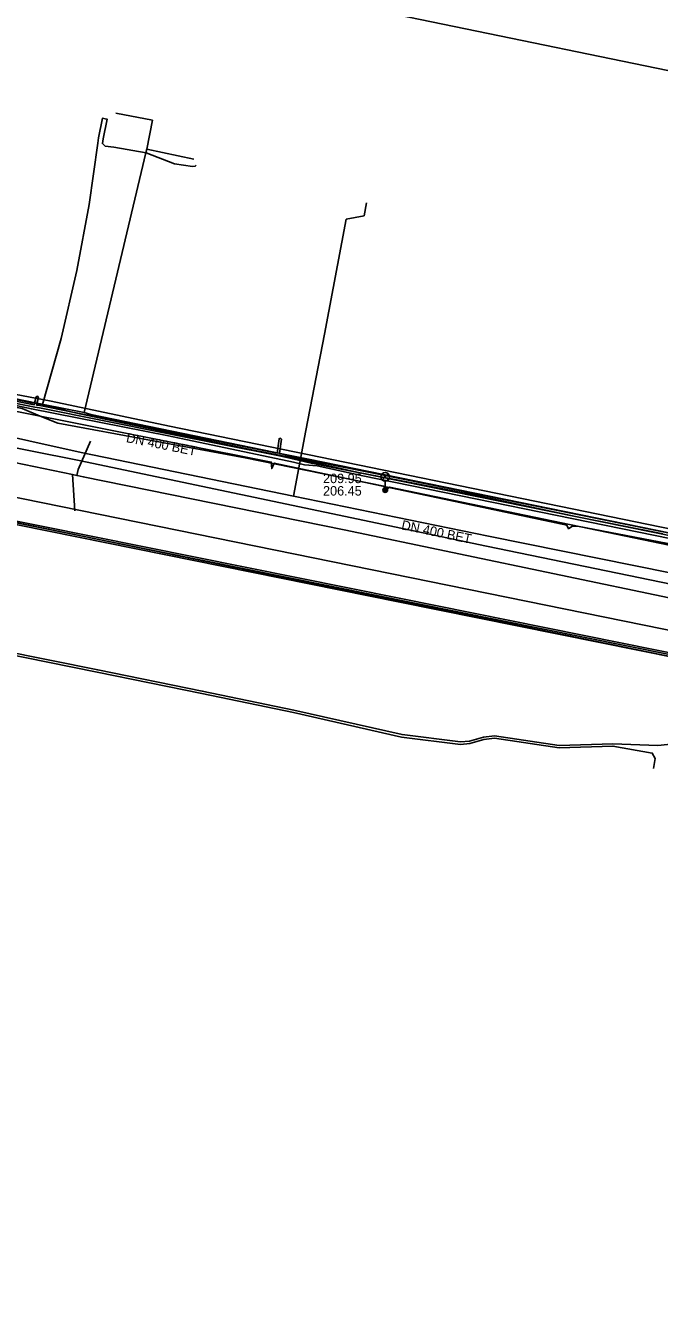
# Model space of a CAD drawing. Extents: x -595540 to -593988, y -1160850 to -1159202.
# Drawn here: x -595450.5 to -595396.9, y -1159582.8 to -1159473.9 of the extents above; entities that cross this region are included whole.
import ezdxf

# ---------------------------------------------------------------- set-up
doc = ezdxf.new("R2010")
doc.units = 0
for name, color, linetype in [('BVK-JEDNOTNA_popisy', 7, 'Continuous'), ('BVK-JEDNOTNA_trasa sítě', 7, 'Continuous'), ('BVK-VODOVOD_trasa sítě', 7, 'Continuous'), ('CETIN_kabel podzemní', 7, 'Continuous'), ('DESTOVA_trasa neprovozované sítě', 7, 'Continuous'), ('DPMB_kabel', 7, 'Continuous'), ('DPMB_kyneta', 7, 'Continuous'), ('DSP-SDEL-VODAFONE_kabel', 7, 'Continuous'), ('DSP-TSB_kabel VO', 7, 'Continuous'), ('EON-NN_kabel', 7, 'Continuous'), ('EON-NN_kabel zrušené sítě', 7, 'Continuous'), ('EON-SDEL_kabel', 7, 'Continuous'), ('EON-VN_kabel', 7, 'Continuous'), ('INNOGY-NTL_trasa sítě', 7, 'Continuous'), ('INNOGY-STL_trasa sítě', 7, 'Continuous'), ('QUANTCOM_kabel', 7, 'Continuous'), ('TSB_kabel VO', 7, 'Continuous'), ('TSB_lampy VO', 7, 'Continuous')]:
    doc.layers.add(name, color=color, linetype=linetype)

msp = doc.modelspace()

# ---------------------------------------------------------------- linework, layer by layer
at = {"layer": 'BVK-JEDNOTNA_popisy'}
msp.add_line((-595425.327, -1159512.675), (-595425.327, -1159512.675), dxfattribs=at)
at = {"layer": 'BVK-JEDNOTNA_trasa sítě'}
for points in [[(-595423.55, -1159516.51), (-595445.61, -1159512.004), (-595446.12, -1159511.9), (-595446.14, -1159511.896), (-595446.503, -1159511.822), (-595451.409, -1159510.819)], [(-595384.67, -1159524.6), (-595395.84, -1159522.276), (-595395.86, -1159522.272), (-595395.957, -1159522.251), (-595395.958, -1159522.251), (-595396.046, -1159522.232), (-595423.55, -1159516.51)]]:
    msp.add_lwpolyline(points, dxfattribs=at)
at = {"layer": 'BVK-VODOVOD_trasa sítě'}
for points in [[(-595484.675, -1159459.527), (-595467.511, -1159463.005), (-595453.419, -1159465.901), (-595420.939, -1159472.575), (-595389.463, -1159479.043), (-595361.874, -1159484.712), (-595336.445, -1159489.937), (-595310.435, -1159495.281), (-595291.025, -1159499.278), (-595285.285, -1159512.162), (-595286.843, -1159519.601), (-595286.919, -1159519.995)], [(-595286.17, -1159547.411), (-595286.78, -1159547.214), (-595496.712, -1159504.511), (-595515.704, -1159500.605), (-595523.758, -1159499.02), (-595528.206, -1159498.682)], [(-595289.2, -1159549.06), (-595491.109, -1159507.739), (-595492.018, -1159507.552)]]:
    msp.add_lwpolyline(points, dxfattribs=at)
at = {"layer": 'CETIN_kabel podzemní'}
for points in [[(-595396, -1159517.24), (-595421.96, -1159511.93), (-595425.82, -1159511.1), (-595426.88, -1159511), (-595427.83, -1159510.79), (-595438.39, -1159508.56), (-595449.99, -1159506.28), (-595458.02, -1159504.56), (-595458.97, -1159504.37), (-595470.15, -1159502.14), (-595474.05, -1159501.33), (-595474.39, -1159501.26), (-595478.27, -1159500.49), (-595490.6, -1159498.02), (-595494.39, -1159497.13), (-595495.62, -1159495.49), (-595492.84, -1159481.68), (-595492.65, -1159480.81), (-595488.1, -1159458.35)], [(-595442.85, -1159481.28), (-595439.76, -1159481.88), (-595440.24, -1159484.33)], [(-595440.3, -1159484.63), (-595445.52, -1159506.59)], [(-595440.3, -1159484.63), (-595440.24, -1159484.33)], [(-595436.24, -1159485.17), (-595440.24, -1159484.33)], [(-595476.25, -1159500.32), (-595460.13, -1159503.61), (-595458.17, -1159504.01), (-595449.54, -1159505.78)], [(-595449.54, -1159505.78), (-595449.35, -1159505.83), (-595448.97, -1159505.89), (-595445.52, -1159506.59)], [(-595383.13, -1159519.41), (-595426.56, -1159510.51), (-595428.52, -1159510.13), (-595437.16, -1159508.36), (-595444.96, -1159506.74), (-595445.52, -1159506.59)]]:
    msp.add_lwpolyline(points, dxfattribs=at)
at = {"layer": 'DESTOVA_trasa neprovozované sítě'}
msp.add_line((-595446.321, -1159514.892), (-595446.503, -1159511.822), dxfattribs=at)
msp.add_lwpolyline([(-595444.99, -1159509.01), (-595446.039, -1159511.406), (-595446.14, -1159511.896)], dxfattribs=at)
at = {"layer": 'DPMB_kabel'}
for points in [[(-595381.589, -1159529.803), (-595418.9, -1159522.283), (-595453.49, -1159515.313), (-595478.281, -1159510.333), (-595483.962, -1159509.203), (-595491.908, -1159507.779), (-595493.355, -1159506.692), (-595496.074, -1159506.029), (-595498.007, -1159506.092), (-595499.649, -1159508.305), (-595500.433, -1159511.632), (-595501.155, -1159513.277), (-595501.688, -1159513.377), (-595516.625, -1159510.152), (-595518.5, -1159509.496), (-595518.837, -1159508.901), (-595517.369, -1159505.023), (-595515.365, -1159496.579), (-595513.098, -1159485.549), (-595511.757, -1159479.327), (-595510.831, -1159475.539), (-595506.978, -1159456.918)], [(-595381.651, -1159530.097), (-595418.96, -1159522.577), (-595453.55, -1159515.607), (-595478.339, -1159510.627), (-595484.018, -1159509.497), (-595492.032, -1159508.061), (-595493.485, -1159506.968), (-595496.106, -1159506.331), (-595497.853, -1159506.388), (-595499.371, -1159508.435), (-595500.147, -1159511.728), (-595500.945, -1159513.543), (-595501.692, -1159513.683), (-595516.675, -1159510.448), (-595518.495, -1159509.52), (-595518.623, -1159508.9), (-595517.177, -1159505.086), (-595515.172, -1159496.623), (-595512.902, -1159485.592), (-595511.563, -1159479.373), (-595510.632, -1159475.58), (-595506.783, -1159456.962)], [(-595381.651, -1159530.097), (-595418.96, -1159522.577), (-595453.55, -1159515.607), (-595478.339, -1159510.627), (-595484.018, -1159509.497), (-595492.032, -1159508.061), (-595493.485, -1159506.968), (-595496.106, -1159506.331), (-595497.853, -1159506.388), (-595499.371, -1159508.435), (-595500.147, -1159511.728), (-595500.945, -1159513.543), (-595501.692, -1159513.683), (-595516.675, -1159510.448), (-595518.495, -1159509.52), (-595518.623, -1159508.9), (-595517.177, -1159505.086), (-595515.172, -1159496.623), (-595512.902, -1159485.592), (-595511.563, -1159479.373), (-595510.632, -1159475.58), (-595506.783, -1159456.962)], [(-595318.933, -1159649.425), (-595312.383, -1159629.214), (-595289.877, -1159558.636), (-595289.058, -1159552.926), (-595292.871, -1159548.476), (-595313.43, -1159544.217), (-595352.741, -1159536.397), (-595381.651, -1159530.097), (-595418.96, -1159522.577), (-595453.55, -1159515.607), (-595478.339, -1159510.627), (-595484.018, -1159509.497), (-595492.032, -1159508.061), (-595493.485, -1159506.968), (-595496.106, -1159506.331), (-595497.853, -1159506.388), (-595499.371, -1159508.435), (-595500.147, -1159511.728), (-595500.945, -1159513.543), (-595501.692, -1159513.683), (-595516.675, -1159510.448), (-595518.499, -1159509.52)]]:
    msp.add_lwpolyline(points, dxfattribs=at)
at = {"layer": 'DPMB_kyneta'}
msp.add_lwpolyline([(-595530.526, -1159507.817), (-595519.81, -1159509.9), (-595516.65, -1159510.3), (-595501.69, -1159513.53), (-595501.049, -1159513.41), (-595500.29, -1159511.68), (-595499.51, -1159508.37), (-595497.93, -1159506.24), (-595496.09, -1159506.18), (-595493.42, -1159506.83), (-595491.97, -1159507.92), (-595483.99, -1159509.35), (-595453.52, -1159515.46), (-595381.62, -1159529.95), (-595352.71, -1159536.25), (-595313.4, -1159544.07), (-595292.79, -1159548.34), (-595288.9, -1159552.88), (-595289.73, -1159558.67), (-595312.24, -1159629.26), (-595318.79, -1159649.47)], dxfattribs=at)
at = {"layer": 'DSP-SDEL-VODAFONE_kabel'}
msp.add_lwpolyline([(-595493.177, -1159496.709), (-595491.862, -1159496.978), (-595480.789, -1159499.164), (-595474.127, -1159500.646), (-595470.426, -1159501.276), (-595463.876, -1159502.664), (-595448.329, -1159505.615), (-595438.324, -1159507.732), (-595394.649, -1159516.708), (-595381.046, -1159519.456), (-595369.716, -1159521.776), (-595343.681, -1159527.043), (-595333.449, -1159529.206), (-595329.988, -1159529.888), (-595328.257, -1159530.272), (-595324.837, -1159530.937), (-595318.208, -1159532.211), (-595315.813, -1159532.735), (-595304.21, -1159535.05), (-595302.032, -1159535.547)], dxfattribs=at)
at = {"layer": 'DSP-TSB_kabel VO'}
msp.add_lwpolyline([(-595389.26, -1159519.21), (-595400.55, -1159516.85), (-595419.71, -1159512.89), (-595420.07, -1159513.14), (-595420.18, -1159512.82), (-595431.92, -1159510.41), (-595447.76, -1159507.47), (-595449.26, -1159506.9), (-595450.77, -1159506.24), (-595454.2, -1159505.55), (-595454.39, -1159506.17), (-595454.62, -1159506.08), (-595454.63, -1159505.78)], dxfattribs=at)
at = {"layer": 'EON-NN_kabel'}
for points in [[(-595395.35, -1159517.128), (-595420.81, -1159511.958), (-595426.341, -1159510.858), (-595427.894, -1159510.509), (-595429.141, -1159510.228), (-595438.51, -1159508.348), (-595449.305, -1159506.179), (-595449.685, -1159506.139), (-595459.61, -1159504.158), (-595491.775, -1159497.594), (-595491.88, -1159497.47), (-595493.26, -1159496.87), (-595493.292, -1159496.797), (-595493.63, -1159496.02), (-595494.43, -1159494.54), (-595494.4, -1159493.33), (-595492.2, -1159482.29), (-595491.4, -1159482.34)], [(-595395.31, -1159516.932), (-595420.77, -1159511.762), (-595426.299, -1159510.662), (-595427.067, -1159510.489), (-595429.008, -1159510.052), (-595428.839, -1159508.831), (-595428.93, -1159508.76), (-595429.037, -1159508.803), (-595429.204, -1159510.011), (-595438.47, -1159508.152), (-595446.755, -1159506.487), (-595449.275, -1159505.981), (-595449.547, -1159505.952), (-595449.517, -1159505.829), (-595449.394, -1159505.313), (-595449.47, -1159505.2), (-595449.588, -1159505.267), (-595449.716, -1159505.8), (-595449.745, -1159505.923), (-595459.57, -1159503.962)]]:
    msp.add_lwpolyline(points, dxfattribs=at)
at = {"layer": 'EON-NN_kabel zrušené sítě'}
for points in [[(-595449.058, -1159505.913), (-595447.462, -1159500.33), (-595446.14, -1159494.573), (-595445.116, -1159489), (-595444.379, -1159483.809), (-595444.311, -1159483.374), (-595443.983, -1159481.702), (-595443.751, -1159481.751), (-595443.592, -1159481.783), (-595443.917, -1159483.444), (-595443.98, -1159483.849), (-595443.742, -1159484.064), (-595443.019, -1159484.159), (-595440.284, -1159484.62), (-595437.888, -1159485.566), (-595436.365, -1159485.795), (-595436.127, -1159485.76), (-595436.056, -1159485.682)], [(-595455.03, -1159504.709), (-595449.964, -1159505.764), (-595449.716, -1159505.8), (-595449.517, -1159505.829), (-595449.48, -1159505.834), (-595449.058, -1159505.913)], [(-595449.058, -1159505.913), (-595446.755, -1159506.487), (-595445.902, -1159506.7), (-595439.183, -1159508.102), (-595431.058, -1159509.783), (-595428.028, -1159510.383), (-595427.088, -1159510.585), (-595422.46, -1159511.626), (-595412.3, -1159513.595), (-595403.99, -1159515.367), (-595396.592, -1159516.838)]]:
    msp.add_lwpolyline(points, dxfattribs=at)
at = {"layer": 'EON-SDEL_kabel'}
msp.add_lwpolyline([(-595396, -1159517.241), (-595421.96, -1159511.931), (-595425.82, -1159511.101), (-595426.88, -1159511.001), (-595427.83, -1159510.791), (-595438.39, -1159508.561), (-595449.99, -1159506.281), (-595458.02, -1159504.561), (-595458.97, -1159504.371), (-595470.15, -1159502.141), (-595474.05, -1159501.331), (-595474.39, -1159501.261), (-595478.27, -1159500.491), (-595490.6, -1159498.021), (-595494.39, -1159497.131), (-595495.62, -1159495.491), (-595492.84, -1159481.681), (-595492.65, -1159480.811), (-595488.1, -1159458.351)], dxfattribs=at)
msp.add_lwpolyline([(-595396, -1159517.241), (-595421.96, -1159511.931), (-595425.82, -1159511.101), (-595426.88, -1159511.001), (-595427.83, -1159510.791), (-595438.39, -1159508.561), (-595449.99, -1159506.281), (-595458.02, -1159504.561), (-595458.97, -1159504.371), (-595470.15, -1159502.141), (-595474.05, -1159501.331), (-595474.39, -1159501.261), (-595478.27, -1159500.491), (-595490.6, -1159498.021), (-595494.39, -1159497.131), (-595495.62, -1159495.491), (-595492.84, -1159481.681), (-595492.65, -1159480.811), (-595488.1, -1159458.351)], dxfattribs=at)
at = {"layer": 'EON-VN_kabel'}
for points in [[(-595452.659, -1159526.868), (-595444.42, -1159528.538), (-595435.58, -1159530.318), (-595427.831, -1159531.948), (-595418.677, -1159534.009), (-595413.692, -1159534.631), (-595412.912, -1159534.569), (-595411.72, -1159534.218), (-595410.832, -1159534.121), (-595405.366, -1159534.92), (-595400.817, -1159534.78), (-595397.48, -1159535.37), (-595397.24, -1159535.83), (-595397.39, -1159536.67)], [(-595395.66, -1159534.59), (-595397.01, -1159534.72), (-595400.823, -1159534.58), (-595405.354, -1159534.72), (-595410.828, -1159533.919), (-595411.76, -1159534.021), (-595412.948, -1159534.371), (-595413.688, -1159534.43), (-595418.643, -1159533.811), (-595427.789, -1159531.752), (-595435.54, -1159530.122), (-595444.38, -1159528.342), (-595452.621, -1159526.672)]]:
    msp.add_lwpolyline(points, dxfattribs=at)
at = {"layer": 'INNOGY-NTL_trasa sítě'}
for points in [[(-595427.83, -1159513.64), (-595426.77, -1159508.11), (-595425.21, -1159499.96), (-595423.36, -1159490.24), (-595421.86, -1159489.95), (-595421.65, -1159488.87)], [(-595286.67, -1159542.35), (-595286.72, -1159542.52), (-595292.37, -1159541.34), (-595297.614, -1159540.269), (-595305.69, -1159538.59), (-595317.14, -1159536.24), (-595329.68, -1159533.66), (-595343.65, -1159530.88), (-595357.01, -1159528.22), (-595369.1, -1159525.68), (-595381.78, -1159523.01), (-595395.84, -1159520.17), (-595411.32, -1159517.04), (-595427.83, -1159513.64), (-595445.78, -1159509.95), (-595459.09, -1159507.01), (-595460.84, -1159506.63), (-595474.52, -1159504.13), (-595486.88, -1159501.59), (-595489.31, -1159501.07)]]:
    msp.add_lwpolyline(points, dxfattribs=at)
at = {"layer": 'INNOGY-STL_trasa sítě'}
msp.add_lwpolyline([(-595497.21, -1159500.17), (-595497.127, -1159500.188), (-595492.64, -1159501.14), (-595490.68, -1159501.55), (-595474.65, -1159504.95), (-595445.95, -1159510.63), (-595411.49, -1159517.87), (-595381.97, -1159523.95), (-595357.16, -1159529), (-595329.88, -1159534.54), (-595305.84, -1159539.37), (-595286.623, -1159543.237), (-595285.63, -1159543.41)], dxfattribs=at)
at = {"layer": 'QUANTCOM_kabel'}
msp.add_lwpolyline([(-595396, -1159517.24), (-595421.96, -1159511.93), (-595425.82, -1159511.1), (-595426.88, -1159511), (-595427.83, -1159510.79), (-595438.39, -1159508.56), (-595449.99, -1159506.28), (-595458.02, -1159504.56), (-595458.97, -1159504.37), (-595470.15, -1159502.14), (-595474.05, -1159501.33), (-595474.39, -1159501.26), (-595478.27, -1159500.49), (-595490.6, -1159498.02), (-595494.39, -1159497.13), (-595495.62, -1159495.49), (-595492.84, -1159481.68), (-595492.65, -1159480.81), (-595488.1, -1159458.35)], dxfattribs=at)
at = {"layer": 'TSB_kabel VO'}
msp.add_lwpolyline([(-595453.331, -1159506.077), (-595452.079, -1159506.334), (-595429.705, -1159510.768), (-595429.663, -1159511.315), (-595429.453, -1159510.852), (-595404.711, -1159516.095), (-595404.564, -1159516.411), (-595404.29, -1159516.221), (-595403.806, -1159516.2), (-595376.04, -1159521.5), (-595376.096, -1159522.265), (-595375.6, -1159521.53), (-595350.22, -1159526.72), (-595350.365, -1159527.592), (-595349.66, -1159526.8), (-595319.81, -1159532.91), (-595319.622, -1159533.846), (-595319.45, -1159533.06), (-595291.09, -1159538.752), (-595290.711, -1159539.531), (-595287.03, -1159540.16), (-595284.3, -1159538.94), (-595282.64, -1159536.28), (-595281.47, -1159531.83)], dxfattribs=at)
at = {"layer": 'TSB_lampy VO'}
for p, q in [((-595420.335, -1159512.28), (-595419.805, -1159511.75)), ((-595420.335, -1159511.75), (-595419.805, -1159512.28)), ((-595420.335, -1159512.28), (-595419.805, -1159511.75)), ((-595420.335, -1159511.75), (-595419.805, -1159512.28)), ((-595420.07, -1159512.39), (-595420.07, -1159513.14)), ((-595420.07, -1159512.39), (-595420.07, -1159513.14))]:
    msp.add_line(p, q, dxfattribs=at)
for centre, radius in [((-595420.07, -1159512.015), 0.375), ((-595420.07, -1159512.015), 0.375), ((-595420.07, -1159513.14), 0.2), ((-595420.07, -1159513.14), 0.2), ((-595420.07, -1159513.14), 0.145), ((-595420.07, -1159513.14), 0.145), ((-595420.07, -1159513.14), 0.0876), ((-595420.07, -1159513.14), 0.0876)]:
    msp.add_circle(centre, radius, dxfattribs=at)

# ---------------------------------------------------------------- texts
at = {"layer": 'BVK-JEDNOTNA_popisy'}
for rotation, p in [(348.74861, (-595442.017, -1159509.074)), (348.21599, (-595418.748, -1159516.45))]:
    msp.add_text('DN 400 BET', height=0.8, rotation=rotation, dxfattribs=at).set_placement(p)
for s, p in [('209.95', (-595425.327, -1159512.55)), ('206.45', (-595425.327, -1159513.6))]:
    msp.add_text(s, height=0.8, dxfattribs=at).set_placement(p)

doc.saveas('drawing.dxf')
